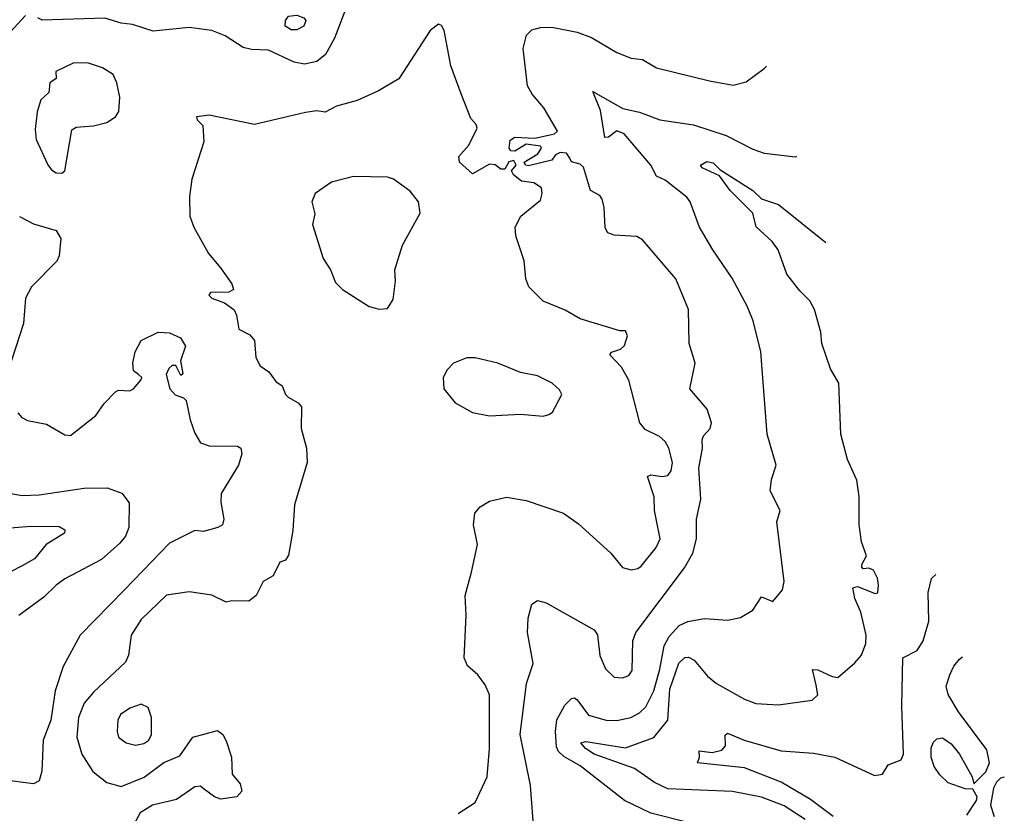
# Model space of a CAD drawing. Extents: x 1173029 to 1307123, y 522559 to 678521.
# Tile 598 of 623: x 1264046 to 1267523, y 618197 to 620998. Entities that reach past the tile are written whole.
import ezdxf

# ---------------------------------------------------------------- set-up
doc = ezdxf.new("R2010")
doc.units = 0

msp = doc.modelspace()

# ---------------------------------------------------------------- linework, layer by layer
at = {"layer": '0CON10XD'}
for points in [[(1265196.1, 621033.9), (1265157.3, 620932.7), (1265126.1, 620875), (1265095, 620850.7), (1265051.5, 620841.5), (1265015, 620848.5), (1264925, 620890), (1264865, 620892.3), (1264835, 620900), (1264771.3, 620941.3), (1264725, 620960.4), (1264645, 620970.5), (1264517.2, 620957.2), (1264445, 620980.9), (1264405, 620985.5), (1264346.6, 621003.4), (1264125, 620996.4), (1264110.7, 621005)], [(1264066.7, 621013.3), (1263999.9, 620940.1)], [(1265595, 618195.8), (1265654.4, 618235), (1265697.4, 618325), (1265705.3, 618425), (1265704.7, 618615), (1265689.7, 618649.7), (1265663.8, 618685), (1265627.6, 618717.6), (1265615.9, 618745.9), (1265622.5, 618895), (1265618.6, 618965), (1265642, 619048), (1265662.2, 619145), (1265648.9, 619215), (1265653.8, 619256.2), (1265672.2, 619277.8), (1265705, 619297.8), (1265765, 619312.5), (1265835, 619301.1), (1265966.2, 619256.2), (1266018.8, 619218.8), (1266134, 619115), (1266175, 619064.4), (1266205, 619055.8), (1266229.4, 619060.6), (1266240.5, 619069.5), (1266293.1, 619135), (1266307.5, 619165), (1266288.2, 619265), (1266286.9, 619313.1), (1266263.5, 619385), (1266275, 619391.1), (1266315, 619385.3), (1266335, 619388.5), (1266346.9, 619405), (1266350.8, 619435), (1266338.4, 619485), (1266325, 619508.5), (1266305, 619526.2), (1266255, 619551.1), (1266236.2, 619575), (1266196.9, 619725), (1266171.1, 619771.1), (1266130, 619815), (1266135.9, 619824.1), (1266167.5, 619835), (1266182.3, 619847.7), (1266192.5, 619882.5), (1266185, 619900), (1266165, 619900), (1266025, 619942.5), (1265972.6, 619972.6), (1265895, 620004.4), (1265844.2, 620055), (1265833.6, 620083.6), (1265826.9, 620146.9), (1265797.8, 620235), (1265795.6, 620265), (1265815.7, 620305), (1265885, 620361.2), (1265891.4, 620385), (1265888.6, 620405), (1265862.1, 620422.1), (1265818.3, 620428.3), (1265789.9, 620449.9), (1265782.9, 620465), (1265799.5, 620485), (1265791.1, 620501.1), (1265773.6, 620496.4), (1265759.5, 620470.5), (1265745, 620470.2), (1265725, 620485.8), (1265705, 620488.3), (1265645, 620454.3), (1265599, 620495), (1265597.3, 620515), (1265632.5, 620555), (1265661.4, 620615), (1265657.8, 620627.8), (1265638.9, 620648.9), (1265605, 620736.7), (1265568.6, 620835), (1265545, 620960), (1265535, 620977.5), (1265525, 620982.5), (1265495, 620960), (1265385, 620788.8), (1265313.4, 620746.6), (1265237.6, 620712.4), (1265165, 620692.2), (1265125, 620671.9), (1265095.7, 620675.7), (1265055, 620670.5), (1264875, 620627.5), (1264715, 620661.2), (1264670, 620655), (1264672.5, 620645), (1264692.5, 620625), (1264696.4, 620566.4), (1264654.3, 620435), (1264645.8, 620374.2), (1264647.5, 620305), (1264660.8, 620265), (1264713, 620173), (1264755, 620122), (1264795.8, 620065), (1264801.2, 620045), (1264784.3, 620035.7), (1264720, 620035), (1264714, 620025), (1264724.4, 620015), (1264769, 619999), (1264803.8, 619973.8), (1264812.2, 619955), (1264819.6, 619905), (1264858.9, 619885), (1264875.8, 619865), (1264880.5, 619805), (1264895, 619776.2), (1264925.5, 619755.5), (1264950.3, 619720.3), (1264973.3, 619705), (1264984.4, 619675), (1264994.3, 619665), (1265030, 619645), (1265041.2, 619631.2), (1265040, 619555), (1265059.4, 619485), (1265061.4, 619435), (1265016.7, 619285), (1265011.1, 619195), (1264995, 619107.5), (1264985, 619090), (1264965, 619083.3), (1264940.8, 619035), (1264906.2, 619015), (1264881.2, 618965), (1264855, 618945.8), (1264795, 618947.1), (1264775, 618941.4), (1264725, 618967.1), (1264645, 618977.8), (1264565, 618966.5), (1264475, 618880.5), (1264439.6, 618825), (1264430.9, 618755), (1264420.2, 618729.8), (1264306.4, 618623.6), (1264274.2, 618585), (1264254.3, 618535), (1264248.1, 618465), (1264265.8, 618405.8), (1264304, 618344), (1264353.8, 618305), (1264405, 618291.4), (1264486.1, 618323.9), (1264555, 618376.2), (1264611.1, 618398.9), (1264658, 618465), (1264745, 618488.8), (1264763.3, 618475), (1264775, 618452.5), (1264794.4, 618395), (1264796.2, 618335), (1264825, 618300), (1264830, 618275), (1264812.5, 618255), (1264756.1, 618246.1), (1264734.3, 618254.3), (1264693.9, 618283.9), (1264685, 618292.5), (1264665, 618290), (1264600, 618245), (1264514.6, 618225.4), (1264471.4, 618198.6), (1264448.2, 618155)], [(1265005, 620961.6), (1264984, 620975), (1264984.7, 620995), (1264995, 621010.5), (1265025, 621014.5), (1265049.2, 621005), (1265056.9, 620995), (1265049.2, 620975), (1265025, 620961.8), (1265005, 620961.6)], [(1265862.7, 618122.7), (1265850.4, 618295), (1265813.3, 618475), (1265835.6, 618654.4), (1265859.4, 618725), (1265838.9, 618835), (1265841.1, 618885), (1265854.2, 618935), (1265875, 618947.5), (1265905, 618939.2), (1266075, 618844.3), (1266086.2, 618826.2), (1266095, 618753.3), (1266115, 618706), (1266145, 618677.1), (1266175, 618674.4), (1266197, 618683), (1266208.9, 618701.1), (1266210.9, 618805), (1266221.8, 618835), (1266393.3, 619063.3), (1266422.5, 619115), (1266435.5, 619165), (1266436, 619235), (1266451.8, 619305), (1266444.7, 619415), (1266457.1, 619485), (1266455.8, 619515), (1266460.6, 619529.4), (1266484, 619555), (1266488.5, 619575), (1266473.1, 619623.1), (1266412.5, 619695), (1266431.1, 619785), (1266410.5, 619855), (1266408.2, 619975), (1266363.3, 620083.3), (1266245, 620221.4), (1266225, 620232.9), (1266145, 620236.9), (1266122.5, 620245), (1266113.7, 620263.7), (1266110.4, 620335), (1266102.5, 620365), (1266095, 620376.9), (1266062.2, 620395), (1266036.9, 620476.9), (1266025, 620488.2), (1265995, 620495.8), (1265989.1, 620509.1), (1265976.9, 620526.9), (1265955, 620529.7), (1265938.5, 620521.5), (1265925, 620502.1), (1265842.5, 620482.5), (1265832.5, 620485), (1265827.1, 620495), (1265875.6, 620524.4), (1265888.8, 620545), (1265885, 620552), (1265835, 620559.1), (1265795, 620534.1), (1265780, 620535), (1265774.2, 620544.2), (1265777.8, 620572.2), (1265795, 620583.5), (1265865, 620580), (1265934.3, 620595), (1265945.6, 620605), (1265896.8, 620686.8), (1265855.6, 620735), (1265838.9, 620765), (1265823.4, 620896.6), (1265836.1, 620943.9), (1265855, 620962), (1265885, 620970.6), (1265925, 620971.9), (1266015, 620954.5), (1266065, 620935.5), (1266155, 620882.2), (1266205, 620862.5), (1266245, 620857.5), (1266295, 620827.5), (1266482.3, 620782.3), (1266565, 620766.7), (1266611.8, 620778.2), (1266674.6, 620825.4), (1266683.6, 620834.3)], [(1264195, 620455.7), (1264205, 620464.2), (1264230.5, 620609.5), (1264245, 620618.6), (1264306.3, 620623.7), (1264353.3, 620635), (1264384.4, 620655.6), (1264395.8, 620674.2), (1264399.2, 620725), (1264389.1, 620775), (1264376.2, 620805), (1264338, 620828), (1264285.3, 620845.3), (1264235, 620844.5), (1264173.3, 620815), (1264175, 620790), (1264152, 620775), (1264149.5, 620740.5), (1264121.2, 620715), (1264107.5, 620672.5), (1264100.6, 620610.6), (1264104.4, 620575.6), (1264145, 620486), (1264157.9, 620467.9), (1264175, 620457.8), (1264195, 620455.7)], [(1266405, 618163.8), (1266275, 618196.7), (1266181.5, 618241.5), (1266025, 618364.6), (1265967.3, 618397.3), (1265948.5, 618415), (1265941.7, 618431.7), (1265937.8, 618485), (1265943.4, 618526.6), (1265971.5, 618578.5), (1265995, 618602.2), (1266005, 618604.4), (1266015, 618597.5), (1266055, 618543.2), (1266117.5, 618525), (1266155, 618524.1), (1266204.2, 618535), (1266235, 618550.7), (1266257.2, 618572.8), (1266285, 618628.5), (1266307, 618705), (1266321.9, 618788.1), (1266339.2, 618820.8), (1266375, 618859.1), (1266405, 618873.5), (1266463.7, 618883.7), (1266545, 618878), (1266591.7, 618888.3), (1266635, 618913.8), (1266665, 618961.2), (1266705, 618944), (1266740, 618985), (1266746, 619015), (1266720, 619225), (1266731.9, 619265), (1266696.2, 619335), (1266701.1, 619375), (1266717.1, 619425), (1266685.5, 619535), (1266663.2, 619825), (1266635.5, 619935), (1266615, 619986.2), (1266562.5, 620085), (1266493.1, 620185), (1266446.9, 620265), (1266414.2, 620355), (1266401.3, 620371.3), (1266325, 620431.4), (1266295, 620445.5), (1266275, 620484.2), (1266180.5, 620595), (1266155, 620606.1), (1266125, 620583.5), (1266112.2, 620582.3), (1266097.3, 620677.3), (1266070, 620745), (1266176.2, 620685), (1266235, 620671.5), (1266306.7, 620645), (1266425, 620627.3), (1266540.3, 620589.7), (1266635, 620541.2), (1266675, 620527.3), (1266785, 620513.3), (1266790.7, 620516.2)], [(1266819.3, 618175), (1266745, 618222.6), (1266665, 618253.9), (1266563.4, 618273.4), (1266335, 618282.6), (1266287.8, 618305), (1266217.3, 618355), (1266074.3, 618405), (1266043.7, 618425), (1266028.1, 618445), (1266045, 618449.5), (1266185, 618427.9), (1266285.6, 618464.4), (1266335.3, 618525), (1266342.4, 618635), (1266373.6, 618726.4), (1266395, 618747.1), (1266407.8, 618747.8), (1266427.4, 618737.4), (1266475, 618680.5), (1266506.9, 618655), (1266605, 618599.1), (1266645.6, 618584.4), (1266725, 618579.4), (1266844.3, 618595.7), (1266864.2, 618615), (1266858.9, 618648.9), (1266846.1, 618703.9), (1266865, 618703.5), (1266915, 618679.4), (1266935, 618676), (1266995, 618727.5), (1267018.1, 618755), (1267034, 618796), (1267035.2, 618825), (1267016.4, 618906.4), (1266994.8, 618955), (1266987.6, 618992.4), (1267005, 618997.2), (1267067.4, 618972.6), (1267075.7, 618975), (1267078.3, 619001.7), (1267075, 619026.7), (1267061.4, 619055), (1267045, 619061.9), (1267025, 619059.4), (1267020, 619065), (1267019.6, 619075), (1267036.5, 619105), (1267018.1, 619155), (1267010.5, 619215), (1267010.8, 619315), (1267002.3, 619372.3), (1266969.2, 619445), (1266946, 619535), (1266938.6, 619715), (1266908.6, 619765), (1266878.5, 619855), (1266874.6, 619895), (1266853.1, 619975), (1266836.2, 620005), (1266801.4, 620041.4), (1266755, 620099.4), (1266724.2, 620185), (1266703.5, 620215), (1266647.2, 620267.2), (1266635.2, 620315), (1266555, 620394.8), (1266517.1, 620447.1), (1266455.5, 620475), (1266450.6, 620485), (1266472.3, 620497.7), (1266495, 620492.9), (1266518.7, 620468.7), (1266634.8, 620394.8), (1266665, 620366), (1266726, 620346), (1266893.1, 620211.7)], [(1265315, 619976.2), (1265345, 619978.8), (1265365, 620010), (1265373.6, 620076.4), (1265371.2, 620115), (1265397.9, 620202.1), (1265460, 620315), (1265454.4, 620355), (1265425, 620392.5), (1265366.2, 620435), (1265345, 620442.5), (1265225, 620444.2), (1265147.5, 620425), (1265090, 620385), (1265077.5, 620355), (1265087.9, 620312.1), (1265080, 620275), (1265118, 620155), (1265144, 620115), (1265160.8, 620070.8), (1265185.9, 620045.9), (1265280, 619985), (1265315, 619976.2)], [(1264045, 620303.1), (1264095, 620277.9), (1264175, 620253.8), (1264191.4, 620225), (1264185.5, 620164.5), (1264177.5, 620145), (1264088.2, 620055), (1264066.2, 620015), (1264059.2, 619925), (1264004.7, 619754.7)], [(1264039.8, 619609.8), (1264053.6, 619593.6), (1264073.4, 619583.4), (1264140.3, 619570.3), (1264205, 619532.5), (1264225, 619530), (1264315, 619600.8), (1264345, 619643.1), (1264385, 619683.8), (1264395, 619690), (1264435, 619687.5), (1264447.5, 619695), (1264474.2, 619725), (1264476.9, 619735), (1264465.3, 619745.3), (1264448.3, 619758.3), (1264445.8, 619785), (1264453.8, 619825), (1264475, 619865.6), (1264535, 619894.4), (1264575, 619892.2), (1264614.2, 619875), (1264631.9, 619845), (1264613.8, 619793.8), (1264621.9, 619748.1), (1264615, 619741.5), (1264597.4, 619777.4), (1264585, 619776.7), (1264573, 619767), (1264563.9, 619745), (1264575.8, 619695), (1264595, 619673.4), (1264625, 619663.1), (1264633.8, 619653.8), (1264647.7, 619585), (1264665, 619538.1), (1264685, 619504.6), (1264715, 619493.4), (1264815, 619492.5), (1264827.5, 619485), (1264830, 619465), (1264819.1, 619425), (1264757.9, 619325), (1264756.2, 619295), (1264767.5, 619235), (1264762.2, 619215), (1264746.2, 619205), (1264695, 619191.2), (1264665, 619194.6), (1264575, 619150.3), (1264416.8, 618985), (1264259.4, 618825), (1264199.1, 618715), (1264171.2, 618628.8), (1264155.8, 618525), (1264128.7, 618455), (1264124.5, 618345), (1264115, 618311.2), (1264095, 618300.8), (1263985.3, 618314.7)], [(1265895, 619598), (1265915, 619603.8), (1265927.3, 619612.7), (1265960, 619675), (1265951.7, 619691.7), (1265926.2, 619715), (1265875, 619740.8), (1265815, 619752), (1265735, 619786), (1265655, 619804), (1265625, 619803.8), (1265577.5, 619785), (1265555, 619762.5), (1265541.2, 619735), (1265543.8, 619695), (1265583.3, 619645), (1265645, 619611.2), (1265705, 619600), (1265815, 619606), (1265895, 619598)], [(1263981.9, 619331.9), (1264055, 619317.9), (1264115, 619320.2), (1264274.2, 619344.2), (1264355.3, 619345.3), (1264406.7, 619326.7), (1264432.6, 619292.6), (1264431.1, 619205), (1264419.6, 619175), (1264400.3, 619149.8), (1264335, 619092.9), (1264205, 619024.5), (1264175, 619002.2), (1264130.9, 618959.1), (1264042.9, 618895)], [(1263925, 619197.3), (1264085, 619210.4), (1264185, 619208.6), (1264205, 619197.5), (1264203.8, 619185), (1264139.2, 619145), (1264098.9, 619095), (1264055, 619070), (1263971.7, 619028.3)], [(1266525, 618419.6), (1266538.9, 618435), (1266537.1, 618472.9), (1266545, 618479.4), (1266604.7, 618454.7), (1266735, 618416.9), (1266848.8, 618408.8), (1266925, 618394.4), (1267065, 618330), (1267093.3, 618335), (1267112.2, 618367.8), (1267159.1, 618385), (1267167.2, 618405), (1267161.1, 618575), (1267164.6, 618745.4), (1267215, 618771.5), (1267236.7, 618805), (1267256.6, 618875), (1267254.6, 618975.4), (1267266, 619025), (1267281.2, 619039.5)], [(1267390, 618190), (1267425, 618241.8), (1267426.5, 618255), (1267411.2, 618281.2), (1267385, 618283.1), (1267325, 618304.4), (1267295, 618332), (1267275, 618361.2), (1267264.6, 618395), (1267265, 618427.5), (1267272.8, 618447.2), (1267285, 618460), (1267305, 618462.5), (1267335, 618441.2), (1267365, 618405.8), (1267409.2, 618325), (1267415, 618300), (1267457.2, 618342.8), (1267470.3, 618375), (1267461.1, 618421.1), (1267361.5, 618555), (1267325, 618616.2), (1267317.5, 618645), (1267330.8, 618685), (1267345, 618716.2), (1267365, 618741.2), (1267375.2, 618748.5)], [(1264455, 618437.1), (1264485, 618442.5), (1264501.8, 618455), (1264511.6, 618475), (1264512, 618535), (1264500, 618570), (1264475, 618581.8), (1264435, 618567.7), (1264402.2, 618545), (1264392.2, 618525), (1264390.5, 618485), (1264395.6, 618465), (1264422.5, 618445), (1264455, 618437.1)], [(1266919, 618185), (1266839.1, 618245), (1266735, 618307), (1266605, 618357.3), (1266440, 618375), (1266446.7, 618395), (1266445, 618417.5), (1266491.7, 618411.7), (1266525, 618419.6)], [(1267522.9, 618323.9), (1267509.8, 618320.2), (1267495, 618306.9), (1267484.7, 618284.8), (1267473.7, 618225), (1267486.9, 618185)]]:
    msp.add_lwpolyline(points, dxfattribs=at)

doc.saveas('drawing.dxf')
